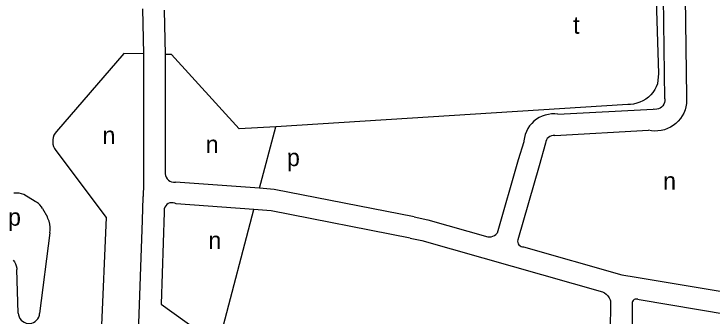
# Model space of a CAD drawing. Extents: x 159675 to 162108, y 386471 to 388472.
# Drawn here: x 160845.9 to 161006.6, y 387948.4 to 388018 of the extents above; entities that cross this region are included whole.
import ezdxf

# ---------------------------------------------------------------- set-up
doc = ezdxf.new("R2010")
doc.units = 0
doc.layers.add('BLT_Basislijn', color=7, linetype='Continuous')
doc.layers.add('BLT_Centroide', color=7, linetype='Continuous')

msp = doc.modelspace()

# ---------------------------------------------------------------- linework, layer by layer
at = {"layer": 'BLT_Basislijn'}
for p, q in [((160995.79, 387998.41), (160995.3, 388035.2)), ((161000.3, 388035.24), (161000.76, 387998.87)), ((160875.48, 388019.2), (160875.67, 388008.79)), ((160880.49, 388018.89), (160880.67, 388008.67)), ((160871.14, 388008.89), (160855.65, 387990.92)), ((160875.67, 388008.79), (160871.14, 388008.89)), ((160875.67, 388008.79), (160875.67, 388005.71)), ((160880.67, 388008.67), (160880.69, 387989.08)), ((160875.67, 388005.71), (160875.69, 387989.08)), ((160987.27, 387997.13), (160906.2, 387992.02)), ((160971.15, 387994.9), (160993.1, 387996.06)), ((160902.45, 387977.82), (160906.2, 387992.02)), ((160970.44, 387989.95), (160991.98, 387991.18)), ((160875.69, 387989.08), (160875.69, 387978.68)), ((160880.69, 387989.08), (160880.69, 387981.55)), ((160963.28, 387988.52), (160962, 387984.39)), ((160968.27, 387988.2), (160966.81, 387983.01)), ((160855.48, 387986.54), (160867.13, 387971.08)), ((160962, 387984.39), (160957.15, 387967.5)), ((160966.81, 387983.01), (160961.93, 387965.97)), ((160875.69, 387978.68), (160875.6, 387976)), ((160902.45, 387977.82), (160883.09, 387979.24)), ((160850.76, 387974.74), (160848.13, 387976.36)), ((160875.59, 387975.75), (160875.4, 387970.48)), ((160875.6, 387976), (160875.59, 387975.75)), ((160852.43, 387973.13), (160853.57, 387971.16)), ((160901.15, 387972.9), (160883.23, 387974.22)), ((160880.47, 387972.34), (160879.74, 387951.1)), ((160892.2, 387938.95), (160901.15, 387972.9)), ((160867.13, 387971.08), (160865.32, 387930.25)), ((160875.4, 387970.48), (160874.04, 387931.15)), ((160938.05, 387971.21), (160941.19, 387970.57)), ((160941.19, 387970.57), (160954.98, 387966.66)), ((160854.17, 387967.51), (160851.78, 387948.93)), ((160937.08, 387966.3), (160939.83, 387965.76)), ((160939.83, 387965.76), (160981.38, 387953.97)), ((160963.22, 387964.32), (160985.88, 387957.9)), ((160846.88, 387949.05), (160846.52, 387959.12)), ((160985.88, 387957.9), (160989.19, 387957.36)), ((160989.19, 387957.36), (161010.38, 387953.79)), ((160983.28, 387951.9), (160982.87, 387909.24)), ((160988.27, 387951.07), (160987.87, 387909.23))]:
    msp.add_line(p, q, dxfattribs=at)
for points in [[(160993.79, 388021.31), (160994.27, 388004.27), (160994.09, 388001.92)], [(160906.2, 387992.02), (160897.75, 387991.49), (160882.13, 388008.64), (160880.67, 388008.67)], [(160994.09, 388001.92), (160993.8, 388001.22), (160993.44, 388000.56), (160993.01, 387999.93), (160992.52, 387999.36), (160991.97, 387998.84), (160991.36, 387998.38), (160990.72, 387997.99), (160990.03, 387997.66), (160989.32, 387997.41), (160988.58, 387997.24), (160987.83, 387997.15), (160987.27, 387997.13)], [(161000.76, 387998.87), (161000.79, 387998.11), (161000.74, 387997.36), (161000.61, 387996.61), (161000.41, 387995.88), (161000.12, 387995.17), (160999.77, 387994.5), (160999.34, 387993.87), (160998.85, 387993.29), (160998.31, 387992.77), (160997.71, 387992.3), (160997.06, 387991.9), (160996.38, 387991.57), (160995.67, 387991.31), (160994.93, 387991.13), (160994.18, 387991.03), (160993.42, 387991.01), (160992.66, 387991.06), (160991.98, 387991.18)], [(160995.79, 387998.41), (160995.78, 387997.99), (160995.7, 387997.58), (160995.55, 387997.19), (160995.32, 387996.84), (160995.03, 387996.54), (160994.68, 387996.3), (160994.3, 387996.12), (160993.89, 387996.03), (160993.47, 387996.01), (160993.1, 387996.06)], [(160971.15, 387994.9), (160970.42, 387994.97), (160969.67, 387994.95), (160968.94, 387994.86), (160968.21, 387994.69), (160967.52, 387994.44), (160966.85, 387994.12), (160966.21, 387993.73), (160965.63, 387993.27), (160965.1, 387992.75), (160964.62, 387992.18), (160964.22, 387991.56), (160963.88, 387990.9), (160963.61, 387990.21), (160963.42, 387989.49), (160963.3, 387988.76), (160963.28, 387988.52)], [(160855.65, 387990.92), (160855.33, 387990.49), (160855.08, 387990.03), (160854.91, 387989.54), (160854.81, 387989.02), (160854.79, 387988.49), (160854.85, 387987.97), (160854.99, 387987.46), (160855.2, 387986.98), (160855.48, 387986.54)], [(160970.44, 387989.95), (160970.05, 387989.97), (160969.67, 387989.91), (160969.3, 387989.76), (160968.98, 387989.55), (160968.7, 387989.28), (160968.49, 387988.96), (160968.34, 387988.59), (160968.27, 387988.2)], [(160880.69, 387981.55), (160880.69, 387981.13), (160880.77, 387980.73), (160880.93, 387980.35), (160881.17, 387980), (160881.46, 387979.71), (160881.8, 387979.48), (160882.18, 387979.32), (160882.58, 387979.23), (160883.09, 387979.24)], [(160938.05, 387971.21), (160905.76, 387977.57), (160902.45, 387977.82)], [(160848.13, 387976.36), (160847.61, 387976.55), (160847.05, 387976.68), (160846.49, 387976.72), (160845.87, 387976.68)], [(160852.43, 387973.13), (160852.18, 387973.57), (160851.87, 387973.97), (160851.49, 387974.31), (160851.07, 387974.59), (160850.76, 387974.74)], [(160883.23, 387974.22), (160882.89, 387974.38), (160882.52, 387974.48), (160882.14, 387974.49), (160881.76, 387974.43), (160881.41, 387974.28), (160881.09, 387974.07), (160880.83, 387973.8), (160880.62, 387973.47), (160880.49, 387973.11), (160880.44, 387972.74), (160880.47, 387972.34)], [(160937.08, 387966.3), (160905.09, 387972.61), (160901.15, 387972.9)], [(160854.17, 387967.51), (160854.23, 387968.2), (160854.22, 387968.88), (160854.13, 387969.56), (160853.96, 387970.23), (160853.71, 387970.87), (160853.57, 387971.16)], [(160954.98, 387966.66), (160955.39, 387966.61), (160955.8, 387966.64), (160956.19, 387966.75), (160956.56, 387966.94), (160956.88, 387967.19), (160957.15, 387967.5)], [(160961.93, 387965.97), (160961.87, 387965.65), (160961.9, 387965.33), (160962, 387965.03), (160962.17, 387964.77), (160962.41, 387964.55), (160962.69, 387964.4), (160963, 387964.33), (160963.22, 387964.32)], [(160845.68, 387961.25), (160845.99, 387960.85), (160846.23, 387960.41), (160846.4, 387959.93), (160846.5, 387959.44), (160846.52, 387959.12)], [(160981.38, 387953.97), (160981.85, 387953.71), (160982.28, 387953.39), (160982.65, 387953), (160982.96, 387952.56), (160983.21, 387952.08), (160983.28, 387951.9)], [(160989.51, 387952.23), (160989.24, 387952.28), (160988.96, 387952.26), (160988.71, 387952.15), (160988.49, 387951.98), (160988.34, 387951.75), (160988.25, 387951.49), (160988.24, 387951.21), (160988.27, 387951.07)], [(160989.51, 387952.23), (160989.86, 387952.17), (161010.36, 387948.72)], [(160879.74, 387951.1), (160888.25, 387945.04), (160888.1, 387939.15)], [(160846.88, 387949.05), (160846.93, 387948.61), (160847.06, 387948.19), (160847.26, 387947.79), (160847.53, 387947.44), (160847.86, 387947.15), (160848.24, 387946.92), (160848.65, 387946.76), (160849.09, 387946.67), (160849.53, 387946.67), (160849.96, 387946.74), (160850.38, 387946.9), (160850.76, 387947.12), (160851.1, 387947.41), (160851.37, 387947.76), (160851.58, 387948.14), (160851.72, 387948.56), (160851.78, 387948.93)]]:
    msp.add_lwpolyline(points, dxfattribs=at)

# ---------------------------------------------------------------- texts
at = {"layer": 'BLT_Centroide'}
for s, p in [('t', (160974.64, 388013.44)), ('n', (160866.26, 387988.03)), ('n', (160890.02, 387985.95)), ('p', (160908.74, 387982.92)), ('n', (160995.37, 387977.51)), ('p', (160844.51, 387969.19)), ('n', (160890.65, 387963.81))]:
    msp.add_text(s, height=4, dxfattribs=at).set_placement(p)

doc.saveas('drawing.dxf')
